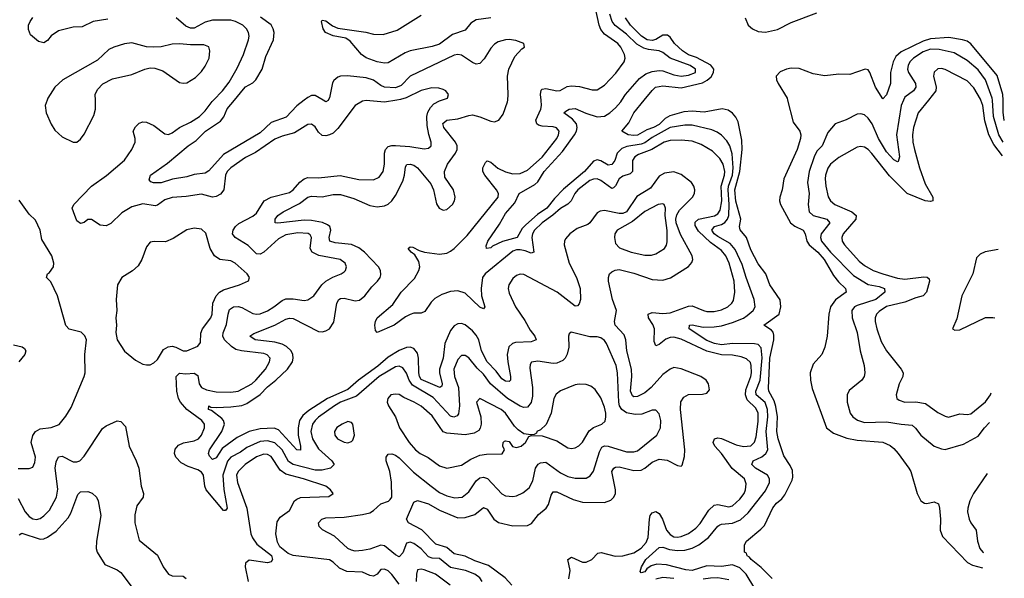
# Model space of a CAD drawing. Header units: inches. Extents: x 1843162 to 1959474, y 907081 to 1016326.
# Tile 627 of 656: x 1952458 to 1957834, y 977387 to 980439. Entities that reach past the tile are written whole.
import ezdxf

# ---------------------------------------------------------------- set-up
doc = ezdxf.new("R2010")
doc.units = ezdxf.units.IN
doc.header["$MEASUREMENT"] = 0
doc.layers.add('B9957', color=7, linetype='Continuous')
doc.layers.add('B9958', color=7, linetype='Continuous')

msp = doc.modelspace()

# ---------------------------------------------------------------- linework, layer by layer
at = {"layer": 'B9957', "color": 5}
for points, elevation in [([(1952607.2, 980000), (1952597.6, 979970), (1952602.4, 979930), (1952628.6, 979868.6), (1952650, 979836), (1952690, 979798.8), (1952750, 979770.8), (1952770, 979770.8), (1952790, 979786), (1952810, 979814.8), (1952863.3, 979916.7), (1952872.4, 979950), (1952870.7, 980000)], 560), ([(1954517, 980000), (1954449.3, 979989.3), (1954350, 979998.2), (1954330, 979993.5), (1954288.4, 979970), (1954195.4, 979844.6), (1954170, 979820.3), (1954150, 979809.8), (1954130, 979805.3), (1954110, 979807.1), (1954090, 979824.7), (1954070, 979853.5), (1954050, 979868.4), (1954030, 979867.4), (1953958.7, 979821.3), (1953890, 979802.6), (1953850, 979786.4), (1953745.4, 979714.6), (1953690, 979686.7), (1953610.1, 979630), (1953591.3, 979610), (1953581.6, 979590), (1953571.9, 979510), (1953553.7, 979486.3), (1953530, 979472.8), (1953509.9, 979469.9), (1953450, 979486), (1953366.1, 979473.9), (1953290, 979468.7), (1953250, 979456), (1953210, 979426.4), (1953196.9, 979423.1), (1953130, 979433.2), (1953070, 979417.8), (1953015.3, 979384.7), (1952954.9, 979325.1), (1952930, 979312.8), (1952896.6, 979316.6), (1952850, 979347.3), (1952830, 979347), (1952810, 979332), (1952790, 979326.3), (1952770, 979340.7), (1952751.3, 979390), (1952744.5, 979410), (1952753.6, 979430), (1952849.8, 979530), (1952931.2, 979588.8), (1953030, 979671.1), (1953069.2, 979730), (1953087.7, 979770), (1953088.9, 979790), (1953077.4, 979830), (1953090, 979854.9), (1953110, 979873.7), (1953130, 979881.3), (1953150, 979880.4), (1953190, 979861.1), (1953250, 979815.6), (1953270, 979812.6), (1953290, 979821.6), (1953330, 979851), (1953390, 979879.2), (1953438.5, 979910), (1953470, 979940.6), (1953507.9, 979992.1), (1953515.8, 980000)], 540), ([(1954010.7, 980000), (1953970, 979969.3), (1953913.3, 979906.7), (1953830, 979878.2), (1953770, 979822), (1953570, 979702.5), (1953490, 979613.6), (1953470, 979600.6), (1953410, 979592.8), (1953370, 979581.1), (1953292.3, 979567.7), (1953230, 979548.5), (1953188.2, 979548.2), (1953173.4, 979553.4), (1953165.3, 979565.3), (1953172.3, 979590), (1953265.1, 979654.9), (1953377.8, 979750), (1953420.9, 979779.1), (1953472.6, 979830), (1953554.7, 979885.3), (1953571.6, 979908.4), (1953590, 979951.5), (1953629.7, 980000)], 520), ([(1954982.5, 977370), (1954970.8, 977390), (1954942, 977410), (1954892.1, 977430), (1954810, 977446.5), (1954750, 977496.4), (1954710, 977497.1), (1954690, 977504), (1954650, 977548.9), (1954610, 977576.9), (1954590, 977584.5), (1954570, 977579.3), (1954550, 977526), (1954530, 977505.5), (1954510, 977516.2), (1954450, 977564.7), (1954430, 977568), (1954370, 977546.3), (1954330, 977538.4), (1954290, 977536.4), (1954270, 977540.9), (1954250, 977550.5), (1954176.9, 977616.9), (1954111.8, 977651.8), (1954092.4, 977670), (1954089.7, 977690), (1954106.6, 977710), (1954130, 977717.5), (1954230, 977722.2), (1954330, 977735.1), (1954370, 977745.1), (1954390, 977757.6), (1954430, 977795), (1954470.4, 977809.6), (1954481.3, 977818.7), (1954489.8, 977830.2), (1954487.4, 977912.6), (1954477.7, 977970), (1954457.9, 978030), (1954458.8, 978050), (1954470, 978066), (1954490, 978067.5), (1954510, 978060.1), (1954530, 978045.5), (1954607.4, 977967.4), (1954704.2, 977890), (1954750, 977856.6), (1954790, 977837.9), (1954833, 977827), (1954872.8, 977830), (1954910, 977859.3), (1954950, 977919.1), (1954970, 977936.4), (1954990, 977940.7), (1955011.8, 977931.8), (1955090, 977849.3), (1955110, 977838.4), (1955150, 977833.7), (1955170, 977838), (1955205.2, 977854.8), (1955238.5, 977881.5), (1955259.4, 977920.6), (1955273.6, 977990), (1955288.8, 978011.2), (1955301.6, 978018.4), (1955330, 978021.7), (1955410, 977963.6), (1955450, 977944.1), (1955490, 977933.7), (1955550, 977935.1), (1955572.3, 977947.7), (1955590, 977972.9), (1955622.5, 978077.5), (1955636.7, 978103.3), (1955650, 978111.2), (1955670, 978109.6), (1955770, 978077.8), (1955810, 978078), (1955830, 978084.3), (1955936.8, 978170), (1955956.2, 978210), (1955958.9, 978250), (1955950, 978286.6), (1955930, 978305.4), (1955910, 978305.3), (1955855, 978285), (1955817.6, 978282.4), (1955770, 978292.1), (1955744.8, 978310), (1955732.5, 978330), (1955728.5, 978350), (1955722.2, 978510), (1955713.7, 978550), (1955661.6, 978670), (1955650, 978686), (1955630, 978701), (1955610, 978707.2), (1955570, 978705.8), (1955467.8, 978732.2), (1955457.1, 978722.9), (1955454, 978710), (1955455.8, 978650), (1955447.3, 978612.7), (1955435.9, 978590), (1955422.7, 978577.3), (1955390, 978562.1), (1955370, 978561.1), (1955285.8, 978574.2), (1955252.1, 978568), (1955245.1, 978554.9), (1955243.8, 978536.2), (1955257.4, 978430), (1955256.8, 978383.2), (1955250, 978347.1), (1955230, 978322.7), (1955210, 978321), (1955190, 978328), (1955120.7, 978370), (1955027.5, 978450), (1954990, 978503.2), (1954956.3, 978536.3), (1954910, 978592.8), (1954890, 978605.3), (1954870, 978604.7), (1954850, 978583.1), (1954828.6, 978530), (1954831.2, 978490), (1954852.6, 978430), (1954859, 978330), (1954853.9, 978286.1), (1954845.8, 978274.3), (1954827.6, 978267.6), (1954810, 978274), (1954715.6, 978375.6), (1954602.6, 978442.6), (1954584.9, 978470), (1954570, 978507.9), (1954550, 978537.8), (1954530, 978546.9), (1954510, 978543.4), (1954420.4, 978490), (1954296.6, 978383.4), (1954209.8, 978350.2), (1954176.6, 978330), (1954090, 978267.5), (1954070.1, 978250), (1954056.1, 978230), (1954047.9, 978190), (1954055.9, 978150), (1954090, 978095.4), (1954161.8, 978030), (1954173.8, 978010), (1954155.5, 977990), (1954110, 977978.2), (1954070, 977977.3), (1953950, 978010), (1953926, 978026), (1953890.6, 978090), (1953850, 978128), (1953810, 978139.1), (1953770, 978134.4), (1953697.5, 978102.5), (1953663.1, 978076.9), (1953611.3, 978048.7), (1953593.1, 978026.9), (1953566.3, 977950), (1953571.7, 977871.7), (1953590.1, 977770), (1953582, 977758), (1953570, 977757.7), (1953475.9, 977870), (1953468.2, 977890), (1953460.4, 977950), (1953450, 977967.4), (1953430, 977980.4), (1953377.8, 977997.8), (1953339, 978019), (1953310.7, 978050), (1953303.2, 978070), (1953306.3, 978093.7), (1953324.4, 978115.6), (1953352.2, 978127.8), (1953410, 978139.1), (1953433.2, 978150), (1953451, 978170), (1953467, 978210), (1953465.8, 978230), (1953452.8, 978250), (1953370, 978310.3), (1953335.2, 978350), (1953325, 978370), (1953314.9, 978410), (1953311.9, 978490), (1953330, 978508.1), (1953364.9, 978504.9), (1953410, 978508.7), (1953430, 978495.6), (1953437, 978450), (1953450.1, 978430.1), (1953477.2, 978417.2), (1953530, 978405.6), (1953610, 978404.2), (1953650, 978409.2), (1953724.4, 978450), (1953747.6, 978470), (1953798.9, 978530), (1953821.8, 978570), (1953824.8, 978590), (1953809.2, 978609.2), (1953790, 978615.4), (1953669.5, 978629.5), (1953638, 978638), (1953613.2, 978653.2), (1953575, 978690), (1953566.4, 978710), (1953569.1, 978729.1), (1953586.5, 978773.5), (1953595, 978830), (1953604, 978856), (1953625.1, 978870), (1953650, 978872.7), (1953670, 978867.8), (1953730, 978834.3), (1953750, 978830.1), (1953770, 978833.2), (1953810, 978849.6), (1953844.4, 978870), (1953890, 978906), (1953910, 978913.9), (1953950, 978914.6), (1954010, 978905), (1954031.3, 978908.7), (1954064, 978930), (1954107, 978990), (1954129.4, 979010.6), (1954166.7, 979033.3), (1954212.3, 979050), (1954230, 979061.3), (1954237.4, 979070), (1954241.7, 979090), (1954235.4, 979110), (1954207.6, 979130), (1954091.1, 979151.1), (1954054, 979170), (1954043.8, 979190), (1954051.2, 979250), (1954043.7, 979263.7), (1954032.1, 979272.1), (1953975.5, 979275.5), (1953910, 979264.8), (1953870, 979242.2), (1953790, 979169.9), (1953770, 979158.9), (1953750, 979160.2), (1953705.3, 979205.3), (1953633.5, 979250), (1953620.3, 979270), (1953622.3, 979290), (1953635.5, 979310), (1953654.2, 979325.8), (1953730, 979366.6), (1953750, 979382.6), (1953792.9, 979450), (1953830, 979469.2), (1953930, 979494.8), (1953950.8, 979509.2), (1953987.6, 979552.4), (1954010, 979569.6), (1954030, 979576.4), (1954090, 979575.3), (1954207.7, 979587.7), (1954310, 979566.7), (1954390, 979564.2), (1954420.2, 979579.8), (1954441.8, 979610), (1954449.1, 979650.9), (1954449.3, 979710), (1954455.5, 979730), (1954470, 979746), (1954490, 979752.7), (1954510, 979752.7), (1954586.9, 979746.9), (1954666.3, 979733.7), (1954690, 979737.4), (1954703.5, 979750), (1954705.1, 979770), (1954691.5, 979811.5), (1954682.1, 979862.1), (1954679.9, 979910), (1954685.8, 979934.2), (1954699.9, 979960.1), (1954719.4, 979980.6), (1954750, 979996.5), (1954761.1, 980000)], 540), ([(1955143.8, 977350), (1955108.5, 977390), (1955016.8, 977456.8), (1954942.1, 977482.1), (1954890, 977508.1), (1954830, 977521.3), (1954790, 977555.5), (1954730, 977573.6), (1954652.5, 977652.5), (1954579.7, 977690), (1954569.7, 977710), (1954610, 977802.6), (1954630, 977811.9), (1954690, 977793.8), (1954750, 977759.4), (1954850, 977718.4), (1954890, 977719.3), (1954943.4, 977736.6), (1954990, 977773.8), (1955010, 977764.9), (1955046.5, 977710), (1955071.7, 977691.7), (1955150, 977674.1), (1955230, 977676.1), (1955252.3, 977687.7), (1955290, 977736.1), (1955331.8, 977770), (1955345, 977790), (1955358.8, 977841.2), (1955370, 977859.6), (1955390, 977860.2), (1955478.7, 977818.7), (1955530, 977804.2), (1955650, 977801.4), (1955686, 977814), (1955701.7, 977830), (1955709.8, 977850.2), (1955709.9, 977870), (1955689.9, 977970), (1955701.2, 977990), (1955710, 977995.1), (1955730, 977996.5), (1955810, 977977.1), (1955850, 977978.4), (1955870, 977988.9), (1955910, 978021), (1955950, 978038.6), (1955992.9, 978032.9), (1956050, 978003.6), (1956070, 978000.5), (1956075.1, 978004.9), (1956086.8, 978053.2), (1956088.5, 978090), (1956065.9, 978310), (1956068.3, 978351.7), (1956083.5, 978376.5), (1956110, 978390.7), (1956186.1, 978393.9), (1956210, 978399.5), (1956223.8, 978416.2), (1956219.3, 978450), (1956205.3, 978470), (1956176.4, 978490), (1956068.4, 978531.6), (1956030, 978538.4), (1956010, 978530.6), (1955970, 978500.2), (1955906.3, 978430), (1955870, 978400.9), (1955830, 978380.2), (1955810, 978378.7), (1955803.9, 978383.9), (1955792, 978410), (1955799.8, 978490), (1955798.6, 978530), (1955772.2, 978630), (1955767.9, 978690), (1955757.1, 978717.1), (1955708.3, 978770), (1955704.6, 978790), (1955717, 978850), (1955693.5, 978910), (1955673, 979010), (1955672.7, 979030), (1955678.7, 979050), (1955690, 979061.7), (1955708.7, 979071.3), (1955730, 979074.4), (1955810, 979055.4), (1955910, 979020.4), (1955970, 979017), (1956011.2, 979028.8), (1956109.9, 979090.1), (1956127.9, 979112.1), (1956132.7, 979130), (1956129.9, 979150), (1956064.9, 979264.9), (1956042.6, 979330), (1956041, 979350), (1956046.1, 979373.9), (1956060.7, 979399.3), (1956131.1, 979470), (1956141.9, 979490), (1956144.3, 979510), (1956139.1, 979530), (1956125.3, 979550), (1956070, 979594), (1956030, 979607.3), (1955978.9, 979601.1), (1955950, 979584.8), (1955901.6, 979518.4), (1955827, 979473), (1955770, 979389.9), (1955750, 979381.4), (1955730, 979380.7), (1955650, 979396), (1955626.5, 979393.5), (1955610, 979384.7), (1955570.6, 979330), (1955559.2, 979320.8), (1955500.9, 979299.1), (1955461, 979270), (1955437.8, 979242.2), (1955431.5, 979230), (1955429.6, 979210), (1955458, 979110), (1955498.3, 979030), (1955517.4, 978970), (1955518.8, 978910), (1955513.2, 978886.8), (1955503.5, 978876.5), (1955490, 978874.5), (1955393.1, 978950), (1955210, 979047.2), (1955190, 979049.4), (1955170, 979041.8), (1955150, 979024.9), (1955128.3, 978990), (1955125.3, 978970), (1955130, 978944.7), (1955165.3, 978870), (1955216.1, 978796.1), (1955244, 978744), (1955271, 978710), (1955276.9, 978690), (1955250, 978678.7), (1955164.4, 978675.6), (1955147.8, 978670), (1955128.8, 978651.2), (1955119.3, 978610), (1955122.4, 978570), (1955138, 978490), (1955138, 978470), (1955130, 978462), (1955110, 978463.8), (1955090, 978478), (1955059.3, 978519.3), (1955009.6, 978570), (1954979.9, 978630), (1954963.9, 978690), (1954950, 978716.3), (1954930, 978740.2), (1954890, 978772.1), (1954870, 978778.7), (1954850, 978778.3), (1954830, 978767.4), (1954810, 978742), (1954778.3, 978670), (1954770.1, 978590), (1954750.1, 978530), (1954750.1, 978510), (1954764.3, 978450), (1954762.5, 978437.5), (1954750.7, 978430), (1954650, 978474.2), (1954640.4, 978490), (1954637.4, 978510), (1954635.1, 978590), (1954630, 978618.2), (1954610, 978643.8), (1954590, 978650.8), (1954570, 978648.7), (1954530, 978632.7), (1954470, 978596.1), (1954412.9, 978547.1), (1954307.1, 978470), (1954250, 978418.6), (1954139.1, 978370), (1954036.1, 978303.9), (1954003.2, 978276.8), (1953985.6, 978250), (1953977.7, 978210), (1953977.9, 978170), (1953991.4, 978108.6), (1953990, 978087.2), (1953970, 978089.2), (1953870, 978199.2), (1953847.1, 978207.1), (1953770, 978203.8), (1953711.4, 978190), (1953644.2, 978155.8), (1953563.9, 978096.1), (1953530, 978045.2), (1953510, 978036.2), (1953493.8, 978053.8), (1953489.4, 978070), (1953494.3, 978090), (1953560.4, 978190), (1953576, 978230), (1953570.9, 978250), (1953560.9, 978260.9), (1953504.3, 978304.3), (1953488.1, 978310), (1953489.5, 978330), (1953502, 978322), (1953530, 978319.8), (1953610, 978323.4), (1953670, 978331.6), (1953697.1, 978342.9), (1953770, 978392), (1953810, 978433.2), (1953856.6, 978470), (1953919.1, 978530), (1953946.8, 978570), (1953951.4, 978590), (1953949.4, 978610), (1953940.6, 978630), (1953913.7, 978653.7), (1953890, 978666.2), (1953850, 978678.3), (1953743.6, 978690), (1953714.7, 978710), (1953735.3, 978724.7), (1953850, 978770.5), (1953910, 978803.5), (1953930, 978808.9), (1953950, 978806.4), (1954090, 978735.6), (1954110, 978733.8), (1954130, 978739.2), (1954150, 978750.2), (1954173.7, 978786.3), (1954189.9, 978890), (1954200.8, 978910), (1954210, 978916.6), (1954230, 978918.8), (1954290, 978903.7), (1954313.1, 978906.9), (1954342.4, 978930), (1954379.5, 978980.5), (1954411.9, 979010), (1954425.4, 979030), (1954430, 979046), (1954428, 979070), (1954417, 979090), (1954340.9, 979170), (1954310, 979192.6), (1954270, 979211), (1954180.5, 979220.5), (1954150.8, 979230), (1954147.6, 979250), (1954157, 979290), (1954150.4, 979310), (1954138.5, 979318.5), (1954111.2, 979331.2), (1954050, 979343.1), (1954010, 979343.4), (1953867.4, 979327.4), (1953853.2, 979330), (1953853.1, 979350), (1953866.3, 979370), (1953895.6, 979390), (1953985.4, 979434.6), (1954030, 979469.5), (1954050, 979475.7), (1954110, 979472), (1954170, 979484.3), (1954210, 979485.1), (1954282.6, 979462.6), (1954370, 979423.9), (1954410, 979416.6), (1954450, 979422.4), (1954470, 979432.4), (1954489, 979450), (1954510, 979479), (1954550, 979557.3), (1954559.3, 979590), (1954564.2, 979635.8), (1954572, 979648), (1954589.4, 979650.6), (1954610, 979643.8), (1954630.1, 979630.1), (1954703, 979543), (1954717.1, 979510), (1954732.6, 979432.6), (1954747.6, 979410), (1954770, 979398.3), (1954790, 979402), (1954820.9, 979430), (1954831.6, 979450), (1954835, 979470), (1954825.7, 979510), (1954779.6, 979579.6), (1954776.6, 979610), (1954793.5, 979650), (1954837.7, 979710), (1954846.7, 979730), (1954846.7, 979750), (1954837.1, 979770), (1954772.5, 979850), (1954768.1, 979871.9), (1954789.9, 979890.1), (1954850, 979898.1), (1954910, 979916.7), (1954930, 979918.7), (1954970, 979908.8), (1955030, 979885), (1955050, 979881.7), (1955073.3, 979890), (1955097.2, 979922.8), (1955121.1, 979990), (1955122, 980000)], 520), ([(1954142.1, 980000), (1954141.3, 979998.7), (1954130, 979990.9), (1954114.4, 980000)], 520), ([(1955456.3, 977383.7), (1955462.6, 977430), (1955449.9, 977490), (1955470, 977502.3), (1955530, 977475.8), (1955550, 977475.4), (1955580.9, 977490), (1955614.9, 977525.1), (1955632.3, 977527.7), (1955708.1, 977508.1), (1955750, 977510.5), (1955810, 977526.7), (1955850, 977551.5), (1955877.7, 977582.3), (1955889.6, 977610), (1955895.7, 977710), (1955899.7, 977730), (1955910, 977745.7), (1955930, 977751.9), (1955950, 977741.6), (1955967.6, 977710), (1955989.7, 977650), (1956010, 977626.3), (1956030, 977614.4), (1956050, 977611.6), (1956070, 977615.6), (1956110, 977632.9), (1956150, 977660.5), (1956173.7, 977686.3), (1956220.9, 977759.1), (1956250, 977786.7), (1956270, 977791.1), (1956330, 977778.5), (1956350, 977784), (1956390, 977819.4), (1956412.6, 977850), (1956421.2, 977870), (1956423.9, 977903.9), (1956414.5, 977930), (1956348, 977988), (1956290, 978070), (1956253.9, 978110), (1956243.8, 978130), (1956251.2, 978148.8), (1956270, 978155.4), (1956290, 978151.4), (1956370, 978116.7), (1956410, 978106.7), (1956448.7, 978111.3), (1956470, 978131.3), (1956479.1, 978160.9), (1956490, 978243.8), (1956490.5, 978290), (1956477.6, 978317.6), (1956430, 978361.7), (1956420.5, 978390), (1956422.8, 978417.2), (1956449.3, 978489.3), (1956452.8, 978510), (1956452.2, 978550), (1956447, 978567), (1956426.8, 978586.8), (1956397.4, 978597.4), (1956350, 978606.3), (1956290, 978609), (1956210, 978627.8), (1956070, 978694.1), (1956030, 978705.3), (1956010, 978703.3), (1955986.4, 978693.6), (1955950, 978664.6), (1955930, 978656.8), (1955921.4, 978681.4), (1955923.5, 978750), (1955914.2, 978774.2), (1955891.7, 978810), (1955888.5, 978830), (1955910, 978839.6), (1955970, 978834.9), (1956010, 978837.6), (1956110, 978874.5), (1956130, 978876.8), (1956190.4, 978850), (1956210, 978844.9), (1956250, 978844.5), (1956290, 978853.5), (1956324.2, 978870), (1956345.7, 978890), (1956354.5, 978905.5), (1956362.6, 978950), (1956358, 979010), (1956330.9, 979109.1), (1956313, 979150), (1956290, 979178.4), (1956230, 979221.9), (1956163.1, 979283.1), (1956145.1, 979314.9), (1956146.2, 979333.8), (1956163.7, 979350), (1956252, 979368), (1956270, 979378.3), (1956282.1, 979397.9), (1956291.8, 979450), (1956287.6, 979530), (1956306.1, 979590), (1956307.5, 979610), (1956297.7, 979650), (1956280.5, 979680.5), (1956240.9, 979720.9), (1956177.8, 979757.8), (1956130, 979775.2), (1956070, 979781.7), (1956010, 979778.6), (1955977.2, 979770), (1955909.2, 979730.8), (1955836.8, 979703.2), (1955816.8, 979690), (1955803.9, 979670), (1955803.3, 979610), (1955790, 979597.1), (1955750, 979583.8), (1955730, 979570.4), (1955710, 979531.7), (1955698.9, 979521.1), (1955690, 979516.4), (1955630, 979561.5), (1955610, 979569.5), (1955590, 979568.6), (1955570, 979560.3), (1955505.2, 979510), (1955488.5, 979490), (1955468, 979450), (1955450, 979431.2), (1955410, 979408.2), (1955369.2, 979370.8), (1955310, 979330.3), (1955269.3, 979290), (1955257.6, 979270), (1955253.8, 979250), (1955264.9, 979170), (1955250, 979163.4), (1955217.1, 979177.1), (1955190, 979182.5), (1955170, 979181.8), (1955150, 979174.7), (1954999.3, 979050), (1954985.2, 979030), (1954976.4, 978970), (1954978.2, 978930), (1954997.6, 978870), (1954990, 978859.7), (1954970, 978869.3), (1954890, 978945.7), (1954850, 978958.4), (1954810, 978954.8), (1954761.7, 978938.3), (1954724.6, 978915.4), (1954704.4, 978895.6), (1954670, 978844.6), (1954650, 978836.3), (1954610, 978835.5), (1954590, 978829.4), (1954564.2, 978815.9), (1954501.5, 978770), (1954409.7, 978729.7), (1954400.7, 978740.7), (1954396.7, 978770), (1954399.5, 978790), (1954408.6, 978810), (1954495.8, 978884.2), (1954539.9, 978950), (1954613.9, 979026.1), (1954637.8, 979070), (1954642.1, 979090), (1954637.4, 979117.4), (1954614.8, 979154.8), (1954595.1, 979170), (1954579.5, 979190), (1954590, 979198.4), (1954603.8, 979196.2), (1954638.1, 979178.1), (1954668.4, 979168.4), (1954750, 979158.6), (1954790, 979164.5), (1954810, 979174.3), (1954830.4, 979189.6), (1954899.9, 979260.1), (1955069.4, 979470), (1955071.7, 979490), (1955060.8, 979510), (1954997.2, 979590), (1954986.1, 979610), (1954986.5, 979630), (1955000.8, 979659.2), (1955010, 979668.4), (1955030, 979660.1), (1955068.3, 979628.3), (1955110, 979608.1), (1955150, 979597), (1955190, 979599.1), (1955230, 979617.5), (1955310, 979687.5), (1955389.9, 979790), (1955400.2, 979810), (1955403, 979830), (1955388.8, 979848.8), (1955370, 979854.9), (1955310, 979858.1), (1955290, 979862.8), (1955280.6, 979870), (1955276.4, 979890), (1955303.1, 979950), (1955307.2, 979970), (1955304.4, 980000)], 480), ([(1956472.1, 977332.1), (1956424.7, 977410), (1956390, 977444.8), (1956350, 977460.6), (1956290, 977452.6), (1956210, 977455.8), (1956130, 977430.5), (1956094.5, 977434.5), (1955990, 977461.1), (1955935.6, 977464.4), (1955904.9, 977455.1), (1955881.4, 977438.6), (1955870, 977423.1), (1955850, 977417.2), (1955845.4, 977425.4), (1955853.3, 977450), (1955876.1, 977490), (1955950, 977556.3), (1955970, 977557.9), (1956005.6, 977545.6), (1956050, 977538.6), (1956090, 977541.2), (1956130, 977551.7), (1956166.5, 977570), (1956219, 977610), (1956270, 977672.5), (1956280.5, 977679.5), (1956290, 977684), (1956350, 977688.4), (1956393.7, 977706.3), (1956435.7, 977744.3), (1956530, 977865.5), (1956551.7, 977910), (1956551.9, 977930), (1956541.1, 977950), (1956474.6, 977990), (1956455.7, 978010), (1956463.1, 978030), (1956510, 978050.9), (1956531.3, 978068.7), (1956542.9, 978090), (1956533.7, 978190), (1956542.8, 978270), (1956540.5, 978310), (1956527.2, 978347.2), (1956479.4, 978390), (1956476.8, 978410), (1956501.1, 978470), (1956511.9, 978591.9), (1956506.9, 978646.9), (1956490, 978664.6), (1956470, 978667.7), (1956350, 978669.9), (1956290, 978663.5), (1956251.1, 978670), (1956210, 978686.7), (1956112.6, 978750), (1956115.3, 978770), (1956130, 978771.5), (1956190, 978760.1), (1956250, 978760.9), (1956290, 978767.2), (1956350, 978785.8), (1956410, 978809.3), (1956430, 978822.4), (1956463.2, 978850), (1956473.3, 978870), (1956468.3, 978910), (1956423.4, 979030), (1956402.7, 979102.7), (1956364, 979184), (1956336.4, 979216.4), (1956270, 979254.1), (1956249.1, 979270), (1956235.8, 979290), (1956250.8, 979309.2), (1956290, 979320.2), (1956308.3, 979331.7), (1956322.9, 979350), (1956329.4, 979370), (1956331.2, 979428.8), (1956325.2, 979510), (1956327.8, 979530), (1956349.2, 979590), (1956352.6, 979630), (1956347.2, 979707.2), (1956335.3, 979750), (1956318.1, 979778.1), (1956290, 979808.4), (1956265.4, 979825.4), (1956237.1, 979837.1), (1956130, 979862.3), (1956090, 979862.5), (1956010, 979849.6), (1955910, 979795.7), (1955870, 979766.5), (1955850, 979758.9), (1955773.4, 979746.6), (1955744.4, 979735.6), (1955719.1, 979710), (1955706.6, 979670), (1955690, 979647.7), (1955670, 979643.9), (1955630, 979668.1), (1955610, 979674.6), (1955590, 979666.1), (1955541.3, 979610), (1955426, 979514), (1955377.1, 979462.9), (1955336, 979410), (1955284.2, 979375.8), (1955221, 979319), (1955201.7, 979298.3), (1955173.8, 979250), (1955093.2, 979226.8), (1955038.4, 979201.6), (1955030, 979193.2), (1955006, 979190), (1955004, 979204), (1955013.2, 979230), (1955077.2, 979322.8), (1955110, 979380.2), (1955160.6, 979439.4), (1955184.2, 979490), (1955270, 979539.4), (1955286.6, 979553.4), (1955321.4, 979610), (1955421, 979719), (1955487, 979810), (1955497.7, 979830), (1955501.1, 979850), (1955496.9, 979870), (1955476.6, 979896.6), (1955428.3, 979930), (1955439.8, 979940.2), (1955458, 979950), (1955490, 979953.9), (1955548.2, 979928.2), (1955610, 979908.7), (1955650, 979912.5), (1955679.8, 979930), (1955710, 979957), (1955739.6, 979990), (1955746, 980000)], 460), ([(1956565.9, 977385.9), (1956506.1, 977446.1), (1956451.8, 977490), (1956443.1, 977503.1), (1956429.7, 977510), (1956425.4, 977525.4), (1956415.3, 977530), (1956415.3, 977570), (1956425.2, 977590), (1956504.6, 977655.4), (1956523.4, 977676.6), (1956570, 977772.3), (1956590, 977797.1), (1956619, 977821), (1956635.8, 977844.2), (1956675.9, 977924.1), (1956679.5, 977940.5), (1956676.4, 977976.4), (1956664, 978004), (1956630, 978056.3), (1956598.7, 978150), (1956591.3, 978190), (1956595, 978270), (1956585.2, 978325.2), (1956577.5, 978357.5), (1956548.7, 978410), (1956546.1, 978426.1), (1956552.6, 978590), (1956574.5, 978690), (1956575.6, 978715.6), (1956571.4, 978731.4), (1956562.5, 978742.5), (1956520.7, 978770), (1956604.2, 978830), (1956613.5, 978870), (1956610, 978909.4), (1956553.2, 978990), (1956530.9, 979050.9), (1956490, 979106.4), (1956450, 979181.5), (1956425.2, 979250), (1956391.8, 979291.8), (1956387.8, 979310), (1956394.7, 979350), (1956368.6, 979448.6), (1956362.1, 979510), (1956389.2, 979610), (1956401.9, 979730), (1956400.9, 979780.9), (1956380.8, 979880.8), (1956367.7, 979907.7), (1956350, 979928), (1956325.8, 979945.8), (1956292.2, 979952.2), (1956194.1, 979934.1), (1956130, 979940.3), (1956083.6, 979936.4), (1956006.6, 979913.4), (1955981.2, 979898.8), (1955950, 979867.6), (1955918, 979850), (1955881.6, 979838.4), (1955830, 979808.4), (1955810, 979806), (1955780.7, 979810), (1955745.2, 979830), (1955783.3, 979876.7), (1955810, 979931.2), (1955866.3, 980000)], 440), ([(1956650.5, 980000), (1956680.2, 979880.2), (1956716.8, 979830), (1956722.6, 979810), (1956721.6, 979790), (1956702.1, 979730), (1956630.2, 979570), (1956620.2, 979510), (1956608.4, 979470), (1956606.5, 979450), (1956611.8, 979430), (1956666.2, 979330), (1956690, 979311.6), (1956735, 979290), (1956746, 979270), (1956754.5, 979230), (1956767.7, 979210), (1956815, 979170), (1956850.1, 979130), (1956901.2, 979041.2), (1956927.6, 979007.6), (1956966.9, 978970), (1956970.2, 978950), (1956911.4, 978908.6), (1956885.2, 978870), (1956875.6, 978830), (1956866.3, 978710), (1956854.3, 978650), (1956836.5, 978610), (1956790, 978557.6), (1956773.2, 978510), (1956775, 978470), (1956784.8, 978424.8), (1956863.3, 978210), (1956900.5, 978180.5), (1956973.5, 978153.5), (1957030, 978142.6), (1957170, 978131.8), (1957210, 978112.9), (1957230, 978097), (1957254.9, 978070), (1957312.7, 977990), (1957322.4, 977970), (1957357, 977850), (1957378, 977810), (1957398, 977798), (1957410, 977796.4), (1957450, 977805.5), (1957474.2, 977794.2), (1957480.3, 977770), (1957484.6, 977710), (1957483.6, 977650), (1957495.4, 977615.4), (1957633.1, 977473.1), (1957659.2, 977459.2), (1957715, 977444.4)], 440), ([(1957282.7, 980000), (1957269.6, 979970), (1957244.7, 979810), (1957261.7, 979690), (1957254.6, 979665.4), (1957250, 979663.1), (1957230, 979673.4), (1957190, 979718.1), (1957146.3, 979790), (1957112, 979870), (1957090, 979902), (1957070, 979919.2), (1957050, 979925.1), (1957030, 979922.7), (1956970, 979891.9), (1956910.2, 979869.8), (1956870, 979823.6), (1956838.2, 979750), (1956810, 979720.3), (1956795.1, 979690), (1956768.1, 979610), (1956758.3, 979550), (1956767.8, 979490), (1956763, 979430), (1956767.8, 979390), (1956789.7, 979369.7), (1956864.2, 979350), (1956881.4, 979330), (1956834.3, 979270), (1956829.2, 979250), (1956834.9, 979230), (1956884.7, 979170), (1957010, 979042.5), (1957090, 978992.4), (1957150, 978981.7), (1957180.2, 978970), (1957181.8, 978950), (1957132.4, 978910), (1957030, 978878.5), (1957015.5, 978870), (1957001.7, 978850), (1957002.5, 978810), (1957030.2, 978729.8), (1957046.2, 978630), (1957068.4, 978550), (1957072.3, 978510), (1957069.1, 978490), (1957056.5, 978470), (1956987, 978413), (1956975.3, 978390), (1956975.8, 978350), (1956992.4, 978290), (1957006.9, 978270), (1957031.2, 978251.2), (1957070, 978238.8), (1957190, 978242.5), (1957270, 978229.1), (1957330, 978224.3), (1957348.5, 978208.5), (1957377.6, 978170), (1957450, 978110.2), (1957490, 978094), (1957510, 978091.1), (1957610, 978120.5), (1957690, 978163.8), (1957724.5, 978210), (1957753.5, 978238)], 460), ([(1957419.1, 980000), (1957362.4, 979930), (1957338, 979850), (1957331.6, 979810), (1957334, 979770), (1957342.8, 979730), (1957371.4, 979630), (1957401.9, 979541.9), (1957444.1, 979470), (1957442.4, 979450), (1957430, 979446.5), (1957401.6, 979450), (1957303.2, 979490), (1957207.1, 979587.1), (1957110, 979709.1), (1957090, 979730.6), (1957070, 979742.9), (1957050, 979746.8), (1957030, 979742.6), (1956930, 979686.8), (1956885, 979650), (1956870.9, 979629.1), (1956857.5, 979590), (1956854.7, 979570), (1956858.6, 979530), (1956871.9, 979471.9), (1956883.7, 979450), (1956909, 979429), (1957001.6, 979390), (1957024.6, 979370), (1957023.2, 979350), (1956954.3, 979270), (1956945.9, 979250), (1956947.9, 979230), (1956961.7, 979210), (1957040.9, 979120.9), (1957070, 979096.9), (1957118.2, 979070), (1957170, 979050.1), (1957250, 979027.5), (1957290, 979021.3), (1957394.5, 979034.5), (1957413.1, 979033.1), (1957423.7, 979023.7), (1957425.4, 979010), (1957408.6, 978951.4), (1957391.3, 978930), (1957350, 978919.7), (1957290, 978896.1), (1957190, 978871.8), (1957150, 978844.9), (1957135.7, 978830), (1957128.8, 978810), (1957128.3, 978790), (1957136.8, 978750), (1957161, 978681), (1957189.7, 978629.7), (1957270.1, 978530), (1957280.5, 978510), (1957279.1, 978490), (1957260.2, 978450), (1957242.8, 978390), (1957247, 978370), (1957260.2, 978360.2), (1957290, 978350.2), (1957350, 978351.9), (1957402.8, 978342.8), (1957470, 978292.7), (1957510, 978272.5), (1957528.3, 978268.3), (1957590, 978286.7), (1957630, 978282.6), (1957650, 978286.8), (1957730, 978352), (1957757.9, 978390), (1957761.4, 978401.2)], 480), ([(1957824.2, 979696.4), (1957776.9, 979756.9), (1957748.8, 979810), (1957727.7, 979887.7), (1957717.1, 979970), (1957705.9, 980000)], 480), ([(1957827.8, 979770), (1957803.5, 979810), (1957774.5, 979910), (1957768.6, 980000)], 460), ([(1957833.5, 979889.2), (1957833.2, 979890), (1957827, 979933), (1957826.5, 980000)], 440), ([(1952450, 977987.3), (1952510, 977986.5), (1952530, 977994.9), (1952540.7, 978019.3), (1952543.2, 978050), (1952520.9, 978130), (1952530, 978168.4), (1952544.8, 978190), (1952570, 978204.1), (1952630, 978211), (1952672.9, 978227.1), (1952710, 978272.4), (1952738.9, 978321.1), (1952809.8, 978490), (1952814.5, 978510), (1952813.3, 978610), (1952821.7, 978690), (1952812.4, 978712.4), (1952792.4, 978732.4), (1952728.4, 978748.5), (1952710, 978769), (1952664.5, 978930), (1952627.8, 979007.8), (1952604, 979030), (1952609.2, 979050), (1952621, 979059), (1952642.4, 979090), (1952644.7, 979110), (1952634, 979150), (1952578, 979238), (1952569, 979290), (1952544, 979344), (1952510, 979376), (1952453.9, 979453.9)], 560), ([(1957799.3, 979183.2), (1957728.8, 979171.2), (1957701.3, 979158.7), (1957682.1, 979137.9), (1957661, 979050), (1957600.8, 978930), (1957574.9, 978805.1), (1957551.3, 978750), (1957563, 978743), (1957590, 978744.4), (1957730, 978811.5), (1957770, 978812.8), (1957781.2, 978809.9)], 520), ([(1952423.5, 978663.5), (1952471.4, 978651.4), (1952483.4, 978643.4), (1952490.5, 978630), (1952485.7, 978610), (1952452.3, 978570)], 560), ([(1952450, 977822.8), (1952487.7, 977750), (1952510, 977725.1), (1952530, 977712.7), (1952550, 977709.5), (1952570, 977714.4), (1952590, 977727.8), (1952620.5, 977759.5), (1952658.4, 977830), (1952665.6, 977874.4), (1952652, 977990), (1952656.4, 978023.6), (1952670, 978050.3), (1952690, 978054.4), (1952750, 978024), (1952770, 978023), (1952786, 978030), (1952810, 978054.7), (1952910, 978205.2), (1952930, 978219.5), (1952990, 978247.3), (1953010, 978244.9), (1953036, 978216), (1953054.9, 978110), (1953094.4, 978030), (1953108.5, 977988.5), (1953121.7, 977890), (1953132.9, 977850), (1953131, 977830), (1953096.8, 977783.2), (1953086.6, 977733.4), (1953085.5, 977690), (1953110, 977596.4), (1953210, 977514.3), (1953240.6, 977450), (1953270.6, 977410.6), (1953290, 977401.1), (1953350, 977398.3), (1953366.3, 977386.3)], 540), ([(1954530, 977356.1), (1954490, 977408.9), (1954470, 977428.5), (1954450, 977438), (1954430, 977435.4), (1954410.1, 977409.9), (1954390, 977398.5), (1954370, 977402.4), (1954330, 977421.4), (1954244.1, 977424.1), (1954203, 977443), (1954170, 977475.4), (1954150, 977488.2), (1953950, 977511.9), (1953923.1, 977523.1), (1953878.6, 977558.6), (1953864.8, 977584.8), (1953856.5, 977630), (1953863.9, 977696.1), (1953879.2, 977720.8), (1953930, 977758), (1953957.8, 977810), (1953970, 977820.6), (1953991, 977829), (1954145.4, 977834.6), (1954169.3, 977850), (1954154.5, 977870), (1954129.5, 977890), (1954006.9, 977930), (1953910, 977955.8), (1953879.1, 977979.1), (1953830, 978053), (1953810, 978063.4), (1953790, 978065.4), (1953750, 978051.8), (1953688.7, 978010), (1953650, 977970.7), (1953641.6, 977950), (1953647, 977910), (1953697.9, 977770), (1953720.1, 977630), (1953727.9, 977607.9), (1953753.2, 977573.2), (1953831.9, 977511.9), (1953838, 977490), (1953830, 977477.2), (1953810, 977472.3), (1953710, 977487), (1953690.4, 977469.6), (1953688.4, 977450), (1953705.3, 977370)], 560), ([(1957740, 977960), (1957665.5, 977850), (1957645.5, 977810), (1957634.6, 977770), (1957632.4, 977750), (1957641.7, 977710), (1957651, 977690), (1957680.5, 977650), (1957687.1, 977590), (1957700.4, 977550), (1957716.8, 977530), (1957719.1, 977528.6)], 460), ([(1952454.9, 977625.1), (1952470, 977633.1), (1952570, 977600.4), (1952590, 977602.5), (1952610, 977611.3), (1952656, 977644), (1952723.1, 977716.9), (1952737.3, 977742.7), (1952774.9, 977845.1), (1952790, 977859), (1952830, 977861.8), (1952853, 977853), (1952876.5, 977830), (1952885.2, 977810), (1952900.2, 977730), (1952876.8, 977590), (1952875.5, 977550), (1952880.8, 977530), (1952922.2, 977462.2), (1952990, 977433), (1953010, 977419.6), (1953076.5, 977330)], 520), ([(1954808.7, 977350), (1954727.2, 977410), (1954666.9, 977433.1), (1954650, 977436.8), (1954630, 977433.1), (1954623.3, 977410), (1954622.9, 977370)], 560), ([(1956030, 977385.8), (1955968.3, 977391.7), (1955930, 977383.5)], 480), ([(1956330, 977379.4), (1956270, 977389.9), (1956230, 977388.7), (1956190, 977382.6)], 480)]:
    msp.add_lwpolyline(points, dxfattribs=dict(at, elevation=elevation))
for points, elevation in [([(1955970, 979434), (1955944.4, 979430), (1955870, 979392.2), (1955803.7, 979336.3), (1955719.5, 979290), (1955706.5, 979270), (1955704.4, 979250), (1955710, 979217.3), (1955732.5, 979192.5), (1955796.3, 979170), (1955870, 979152.8), (1955907.2, 979152.8), (1955930, 979160.7), (1955978.3, 979190), (1955990, 979208.2), (1955993.4, 979226.6), (1955993.1, 979286.9), (1955981.3, 979370), (1955983.5, 979410), (1955976.3, 979430)], 540), ([(1953410, 979299.5), (1953370, 979292), (1953296, 979244), (1953253.4, 979226.6), (1953192.3, 979227.7), (1953170, 979223.7), (1953150, 979199), (1953125.3, 979130), (1953105.4, 979094.6), (1953073.5, 979066.5), (1953015.5, 979030), (1952991.8, 978990), (1952984.2, 978910), (1952988.5, 978850), (1952982, 978810), (1952986, 978770), (1952981.7, 978730), (1952989.2, 978690), (1953029.1, 978629.1), (1953090, 978578.9), (1953130, 978557.6), (1953150, 978553.7), (1953170, 978554), (1953190, 978565.3), (1953210, 978582.6), (1953243.1, 978636.9), (1953267.8, 978652.2), (1953290, 978656.3), (1953310.7, 978650.7), (1953350, 978630.2), (1953370, 978629.3), (1953430, 978655.3), (1953444.5, 978675.5), (1953447.3, 978727.3), (1953455, 978750), (1953501.9, 978810), (1953508.1, 978830), (1953512.6, 978890), (1953529.6, 978930.4), (1953548.9, 978951.1), (1953570, 978962.9), (1953658, 978990), (1953707.2, 979012.8), (1953712, 979030), (1953698.9, 979050), (1953634, 979110), (1953610, 979121.8), (1953550, 979129.8), (1953520.8, 979150), (1953497.8, 979190), (1953473.4, 979273.4), (1953450, 979294.5)], 560), ([(1955511.6, 978448.4), (1955490, 978444), (1955410, 978412.3), (1955387, 978393), (1955373.4, 978370), (1955359.7, 978290), (1955332.2, 978227.8), (1955301.4, 978198.6), (1955281, 978190), (1955278.8, 978181.2), (1955267.1, 978172.9), (1955248.1, 978171.9), (1955210, 978177.6), (1955179.3, 978199.3), (1955159, 978219), (1955110, 978288.8), (1955086.6, 978310), (1954970, 978369.6), (1954952.2, 978350), (1954976.3, 978270), (1954978, 978230), (1954971.5, 978208.5), (1954964.5, 978195.5), (1954939.3, 978180.7), (1954890, 978171.3), (1954790, 978180.4), (1954770, 978187.2), (1954710, 978275.7), (1954650, 978327.4), (1954611.1, 978350), (1954554.4, 978374.4), (1954530, 978391.1), (1954510, 978394.3), (1954484, 978390), (1954468, 978370), (1954464.9, 978350), (1954470.6, 978330), (1954509.3, 978269.3), (1954531.2, 978210), (1954583.5, 978130), (1954618.9, 978090), (1954644.7, 978070), (1954687.1, 978047.1), (1954750, 978002.3), (1954790, 977989.3), (1954870, 978006.2), (1954921.3, 978038.7), (1954970, 978060.2), (1955006.2, 978066.2), (1955091.9, 978068.1), (1955104, 978090), (1955096, 978110), (1955097.2, 978130), (1955104.2, 978135.8), (1955110, 978139.1), (1955130, 978135.5), (1955147.5, 978107.5), (1955170, 978101.6), (1955195.1, 978110), (1955210, 978121.6), (1955219.5, 978130), (1955237.2, 978162.8), (1955251.6, 978168.4), (1955310, 978164.9), (1955390, 978138.4), (1955450, 978099.6), (1955470, 978095.8), (1955490, 978100.2), (1955510, 978111.4), (1955530, 978130.3), (1955566, 978194), (1955590, 978212.2), (1955636.2, 978230), (1955653.8, 978246.2), (1955658.6, 978270), (1955657, 978290), (1955650, 978322), (1955630, 978373.6), (1955599.1, 978419), (1955576.6, 978436.6), (1955550, 978446.6)], 560), ([(1954250, 978244.2), (1954218, 978230), (1954190, 978211.1), (1954176.9, 978190), (1954177.4, 978170), (1954192.7, 978150), (1954230, 978130.3), (1954250, 978127.4), (1954270, 978134.9), (1954277, 978143), (1954285.4, 978170), (1954276.9, 978230), (1954270, 978239.5)], 560)]:
    msp.add_lwpolyline(points, close=True, dxfattribs=dict(at, elevation=elevation))
at = {"layer": 'B9958', "color": 5}
for points, elevation in [([(1955304.4, 980000), (1955301.7, 980030), (1955305.6, 980054.4), (1955310, 980059.3), (1955330, 980063.3), (1955390, 980050.1), (1955408.2, 980051.8), (1955446.5, 980073.5), (1955470, 980078.9), (1955514, 980074), (1955583.9, 980056.1), (1955610, 980056.5), (1955650, 980082.2), (1955713.4, 980146.6), (1955758.4, 980210), (1955762.9, 980230), (1955759.5, 980250), (1955740.5, 980290), (1955723.7, 980310), (1955650, 980360.4), (1955630, 980385.8), (1955620.9, 980410), (1955599, 980510)], 480), ([(1955030, 980450), (1954950, 980438.6), (1954920.2, 980419.8), (1954890, 980381.9), (1954821.6, 980358.4), (1954750, 980305.4), (1954710, 980292.9), (1954590, 980269.4), (1954562.1, 980257.9), (1954470, 980204), (1954450, 980202.7), (1954410, 980209.5), (1954350, 980230.3), (1954324.5, 980250), (1954261.9, 980321.9), (1954238.2, 980338.2), (1954170, 980351.1), (1954128, 980370), (1954114, 980390), (1954105.1, 980430), (1954110, 980437.3), (1954130, 980434), (1954165.4, 980405.4), (1954194, 980394), (1954347.9, 980372), (1954390, 980359.5), (1954441.6, 980358.4), (1954518.2, 980381.8), (1954650, 980463.8)], 480), ([(1955746, 980000), (1955765.2, 980030), (1955842.5, 980117.5), (1955875.9, 980144.1), (1955910, 980156.3), (1955950, 980162.1), (1955970, 980159.5), (1956030, 980137.5), (1956070, 980130.6), (1956110, 980136), (1956147.7, 980150), (1956148.1, 980170), (1956118.9, 980190), (1956009.9, 980229.9), (1955970, 980259.9), (1955950, 980269.2), (1955890, 980275.9), (1955864.6, 980284.7), (1955826.3, 980306.3), (1955770, 980360.5), (1955708.5, 980408.5), (1955692, 980430), (1955679.3, 980470)], 460), ([(1956418.3, 980450), (1956435.5, 980410), (1956459.3, 980390), (1956490, 980375.7), (1956530, 980370.8), (1956595, 980385), (1956670, 980423.3), (1956810, 980476.5)], 440), ([(1952938, 980442), (1952858, 980430), (1952799.3, 980400.7), (1952750, 980398.2), (1952670, 980377.8), (1952629.2, 980350.8), (1952610, 980325.6), (1952590, 980312.8), (1952560.5, 980320.5), (1952516, 980356), (1952505.3, 980385.3), (1952506.5, 980410), (1952514.2, 980430), (1952530, 980451.5)], 540), ([(1953515.8, 980000), (1953565.2, 980050), (1953601.2, 980098.8), (1953645.2, 980174.8), (1953679.9, 980250), (1953707.2, 980330), (1953709.8, 980350), (1953706, 980370), (1953696.5, 980390), (1953676.4, 980410), (1953636.3, 980430), (1953610, 980436.9), (1953510, 980436.6), (1953470, 980425.3), (1953410, 980393.5), (1953390, 980392.7), (1953364.8, 980404.8), (1953312.8, 980450)], 540), ([(1953629.7, 980000), (1953679.4, 980060.6), (1953690, 980072.5), (1953730, 980094.8), (1953746.9, 980110), (1953781, 980170), (1953801.2, 980238.8), (1953842.8, 980330), (1953847.1, 980370), (1953841.9, 980390), (1953830, 980410.8), (1953773.1, 980453.1)], 520), ([(1955866.3, 980000), (1955910, 980053.4), (1955929.7, 980070), (1955970, 980078.4), (1956070, 980068), (1956184.9, 980095.1), (1956211.3, 980108.7), (1956232.2, 980127.8), (1956246.5, 980150), (1956247.7, 980170), (1956231.1, 980191.1), (1956152.9, 980232.9), (1956110, 980247.1), (1956076.7, 980270), (1956032.6, 980310), (1956010, 980343.2), (1955994.9, 980354.9), (1955970, 980354.8), (1955930, 980331.5), (1955910, 980325.4), (1955884.1, 980330), (1955852, 980350), (1955792.5, 980410), (1955764.4, 980450)], 440), ([(1952870.7, 980000), (1952869.7, 980030.3), (1952882, 980058), (1952911.8, 980088.2), (1952964.6, 980115.4), (1953070, 980139.3), (1953141.2, 980170), (1953170, 980175.8), (1953195, 980175), (1953240, 980160), (1953330, 980096.4), (1953350, 980092.4), (1953370, 980094.9), (1953417, 980123), (1953450, 980157.1), (1953470, 980186), (1953492.2, 980230), (1953496.3, 980270), (1953491.1, 980291.1), (1953462.7, 980302.7), (1953390, 980302.2), (1953330, 980307.8), (1953290, 980305.6), (1953230, 980291.6), (1953188.7, 980288.7), (1953150, 980290.9), (1953070, 980312.3), (1953030, 980307.4), (1952970.8, 980290), (1952943.9, 980276.1), (1952881.7, 980218.3), (1952692.7, 980110), (1952650.4, 980070), (1952610.4, 980010), (1952607.2, 980000)], 560), ([(1955122, 980000), (1955125, 980030), (1955120.2, 980130), (1955128.2, 980170), (1955161.6, 980238.4), (1955199.4, 980280.6), (1955213.2, 980290), (1955209.4, 980309.4), (1955165.7, 980325.7), (1955130.5, 980330.5), (1955109.8, 980329.8), (1955070, 980318), (1955050, 980305), (1955030, 980284.2), (1954994.2, 980225.7), (1954970, 980199.9), (1954950, 980197.1), (1954930, 980205.4), (1954870, 980244.8), (1954850, 980249.9), (1954830, 980245.8), (1954590, 980131.2), (1954539.9, 980080.1), (1954510, 980067.2), (1954450, 980070.8), (1954430, 980079.2), (1954390, 980108.2), (1954350, 980122.4), (1954247.3, 980132.7), (1954210, 980131.3), (1954194.1, 980125.9), (1954172.7, 980107.3), (1954166.1, 980093.9), (1954150, 980012.3), (1954142.1, 980000)], 520), ([(1957826.5, 980000), (1957826.3, 980030), (1957795, 980135), (1957650, 980307.4), (1957630, 980321.5), (1957605.4, 980330), (1957530, 980342.2), (1957430, 980334.3), (1957390, 980322), (1957270, 980264.1), (1957242, 980238), (1957225.9, 980210), (1957211.8, 980150), (1957212.9, 980090), (1957190, 980029.6), (1957170, 980007.8), (1957130, 980070.9), (1957099.8, 980150), (1957090, 980165.7), (1957074, 980170), (1956990, 980139.8), (1956930, 980141), (1956853.2, 980133.2), (1956790, 980144), (1956712.9, 980172.9), (1956670, 980174.3), (1956643.7, 980170), (1956610, 980155.2), (1956588.3, 980130), (1956589.6, 980110), (1956598.1, 980090), (1956648, 980010), (1956650.5, 980000)], 440), ([(1957768.6, 980000), (1957767.9, 980010), (1957730, 980110.5), (1957690, 980165.3), (1957630, 980217.3), (1957559, 980259), (1957477.4, 980277.4), (1957430, 980278.6), (1957390, 980263.9), (1957337.6, 980230), (1957318.3, 980210), (1957307.9, 980190), (1957305.7, 980170), (1957311.3, 980150), (1957348.4, 980090), (1957350.7, 980070), (1957337.7, 980050), (1957290, 980016.8), (1957282.7, 980000)], 460), ([(1957705.9, 980000), (1957704.3, 980004.3), (1957667.3, 980067.3), (1957630, 980105.9), (1957510, 980167.3), (1957490, 980172.2), (1957470, 980170.7), (1957450, 980151.8), (1957447.1, 980130), (1957460.6, 980070), (1957459.6, 980050), (1957419.1, 980000)], 480), ([(1954114.4, 980000), (1954070, 980026), (1954050, 980025.5), (1954030, 980014.6), (1954010.7, 980000)], 520), ([(1954761.1, 980000), (1954792.7, 980010), (1954799.3, 980030), (1954785.2, 980050), (1954770, 980058.4), (1954745.8, 980065.8), (1954707.9, 980067.9), (1954650, 980053.2), (1954567, 980013), (1954536.9, 980003.1), (1954517, 980000)], 540)]:
    msp.add_lwpolyline(points, dxfattribs=dict(at, elevation=elevation))

doc.saveas('drawing.dxf')
